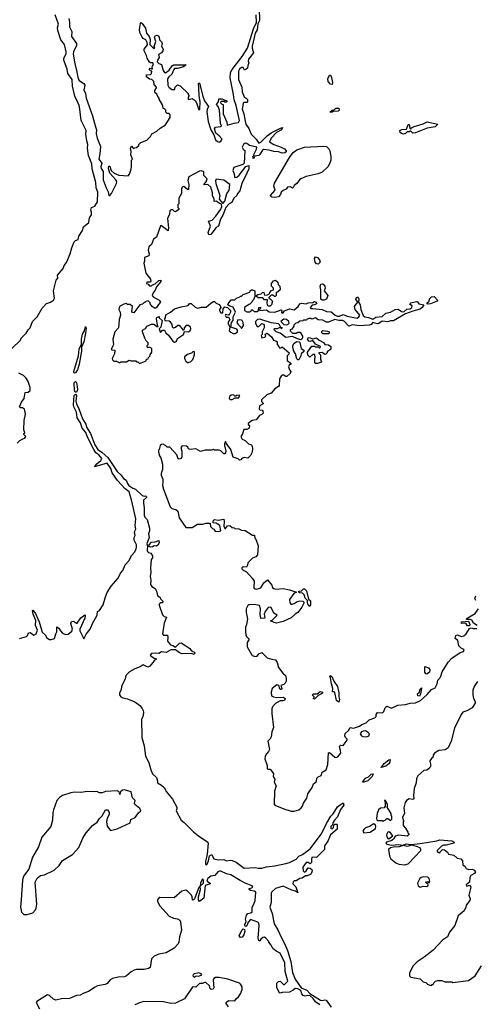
# Model space of a CAD drawing. Extents: x 2386423 to 2568864, y 578392 to 761999.
# Tile 298 of 454: x 2484744 to 2489659, y 655086 to 665712. Entities that reach past the tile are written whole.
import ezdxf

# ---------------------------------------------------------------- set-up
doc = ezdxf.new("R2010")
doc.units = 0

msp = doc.modelspace()

# ---------------------------------------------------------------- linework, layer by layer
at = {"layer": '0CON05XD'}
for points in [[(2487328, 665838), (2487331, 665705), (2487312, 665668), (2487304, 665604)], [(2484658, 662165), (2484752, 662255), (2484760, 662275), (2484815, 662330), (2484834, 662366), (2484858, 662385), (2484882, 662455), (2484934, 662506), (2484985, 662598), (2485032, 662648), (2485075, 662662), (2485108, 662685), (2485118, 662705), (2485108, 662785), (2485138, 662902), (2485156, 662924), (2485152, 662955), (2485213, 663027), (2485225, 663060), (2485247, 663093), (2485288, 663185), (2485305, 663250), (2485332, 663315), (2485345, 663330), (2485375, 663340), (2485383, 663377), (2485422, 663438), (2485433, 663477), (2485490, 663525), (2485498, 663572), (2485520, 663605), (2485520, 663635), (2485512, 663655), (2485520, 663685), (2485555, 663698), (2485582, 663745), (2485585, 663850), (2485568, 663898), (2485564, 663955), (2485524, 664104), (2485523, 664155), (2485485, 664245), (2485474, 664325), (2485478, 664365), (2485467, 664405), (2485459, 664475), (2485461, 664515), (2485407, 664625), (2485394, 664746), (2485387, 664785), (2485375, 664810), (2485340, 664885), (2485315, 664995), (2485311, 665065), (2485262, 665132), (2485257, 665177), (2485221, 665275), (2485220, 665295), (2485245, 665345), (2485246, 665365), (2485226, 665445), (2485188, 665495), (2485154, 665595), (2485152, 665625), (2485162, 665665), (2485125, 665765)], [(2485274, 665724), (2485282, 665685), (2485280, 665635), (2485306, 665586), (2485301, 665531), (2485356, 665455), (2485356, 665435), (2485325, 665366), (2485322, 665345), (2485334, 665255), (2485358, 665165), (2485373, 665075), (2485385, 665057), (2485437, 665025), (2485448, 665005), (2485436, 664954), (2485452, 664915), (2485460, 664865), (2485531, 664675), (2485562, 664555), (2485571, 664525), (2485569, 664485), (2485580, 664435), (2485614, 664345), (2485609, 664265), (2485597, 664205), (2485630, 664165), (2485619, 664125), (2485624, 664105), (2485643, 664073), (2485644, 663985), (2485675, 663899), (2485698, 663855), (2485706, 663816), (2485715, 663814), (2485735, 663837), (2485787, 663945), (2485790, 663965), (2485782, 663985), (2485718, 664055), (2485701, 664105), (2485705, 664130), (2485715, 664130), (2485730, 664085), (2485764, 664054), (2485815, 664034), (2485915, 664028), (2485928, 664045), (2485942, 664088), (2485950, 664125), (2485950, 664195), (2485960, 664205), (2485943, 664255), (2485948, 664288), (2485940, 664325), (2485955, 664350), (2485962, 664332), (2485975, 664320), (2485982, 664328), (2486005, 664332), (2486030, 664355), (2486030, 664365), (2486052, 664388), (2486115, 664413), (2486155, 664452), (2486171, 664479), (2486225, 664510), (2486258, 664542), (2486315, 664577), (2486366, 664656), (2486367, 664687), (2486355, 664700), (2486335, 664700), (2486320, 664715), (2486320, 664735), (2486305, 664750), (2486290, 664755), (2486287, 664787), (2486250, 664855), (2486250, 664865), (2486233, 664883), (2486225, 664910), (2486202, 664925), (2486203, 664947), (2486220, 664975), (2486220, 664985), (2486193, 665013), (2486190, 665045), (2486168, 665068), (2486145, 665070), (2486110, 665095), (2486112, 665118), (2486155, 665120), (2486167, 665133), (2486168, 665158), (2486155, 665160), (2486140, 665175), (2486152, 665188), (2486165, 665180), (2486178, 665182), (2486172, 665205), (2486186, 665236), (2486180, 665245), (2486155, 665247), (2486144, 665254), (2486119, 665295), (2486113, 665325), (2486087, 665375), (2486086, 665395), (2486121, 665439), (2486120, 665465), (2486105, 665494), (2486075, 665510), (2486064, 665524), (2486041, 665575), (2486036, 665606), (2486048, 665672), (2486055, 665680), (2486065, 665671), (2486100, 665620), (2486112, 665565), (2486140, 665530), (2486151, 665499), (2486148, 665445), (2486175, 665414), (2486195, 665402), (2486200, 665405), (2486196, 665425), (2486201, 665445), (2486214, 665475), (2486199, 665525), (2486205, 665539), (2486225, 665544), (2486238, 665538), (2486248, 665525), (2486252, 665495), (2486275, 665473), (2486280, 665455), (2486272, 665425), (2486290, 665395), (2486288, 665375), (2486274, 665356), (2486242, 665338), (2486248, 665305), (2486230, 665275), (2486227, 665257), (2486245, 665238), (2486275, 665230), (2486290, 665165), (2486305, 665142), (2486315, 665138), (2486355, 665166), (2486390, 665215), (2486405, 665226), (2486540, 665225), (2486510, 665205), (2486445, 665186), (2486415, 665184), (2486406, 665175), (2486386, 665124), (2486352, 665095), (2486340, 665075), (2486341, 665005), (2486351, 664985), (2486385, 664958), (2486415, 664960), (2486420, 664985), (2486445, 665010), (2486475, 665000), (2486560, 664915), (2486560, 664905), (2486570, 664895), (2486570, 664885), (2486560, 664875), (2486562, 664852), (2486605, 664860), (2486635, 664840), (2486650, 664815), (2486675, 664740), (2486688, 664745), (2486690, 664825), (2486680, 664895), (2486678, 664975), (2486673, 665025), (2486675, 665030), (2486685, 665028), (2486720, 664885), (2486738, 664835), (2486782, 664775), (2486766, 664744), (2486761, 664719), (2486777, 664615), (2486805, 664525), (2486838, 664468), (2486856, 664415), (2486877, 664397), (2486895, 664392), (2486915, 664401), (2486926, 664416), (2486926, 664425), (2486895, 664459), (2486858, 664488), (2486844, 664535), (2486857, 664553), (2486912, 664558), (2486920, 664565), (2486911, 664591), (2486900, 664735), (2486886, 664776), (2486868, 664795), (2486870, 664805), (2486890, 664825), (2486892, 664858), (2486925, 664858), (2486980, 664835), (2486980, 664825), (2486965, 664820), (2486955, 664830), (2486915, 664830), (2486910, 664815), (2486925, 664800), (2486940, 664795), (2486938, 664695), (2486979, 664605), (2486982, 664572), (2487056, 664594), (2487105, 664602), (2487114, 664625), (2487079, 664785), (2487058, 664848), (2487052, 664905), (2487016, 665085), (2487017, 665143), (2487035, 665175), (2487145, 665316), (2487200, 665405), (2487265, 665612), (2487297, 665683), (2487295, 665765)], [(2487304, 665604), (2487285, 665565), (2487251, 665425), (2487251, 665405), (2487266, 665355), (2487211, 665285), (2487209, 665265), (2487217, 665245), (2487204, 665216), (2487202, 665188), (2487185, 665173), (2487168, 665168), (2487153, 665195), (2487135, 665197), (2487115, 665178), (2487103, 665155), (2487106, 665066), (2487140, 664985), (2487143, 664935), (2487165, 664880), (2487175, 664870), (2487185, 664870), (2487202, 664852), (2487202, 664828), (2487195, 664820), (2487165, 664820), (2487155, 664810), (2487146, 664764), (2487145, 664745), (2487161, 664695), (2487175, 664616), (2487185, 664586), (2487216, 664536), (2487240, 664475), (2487294, 664424), (2487325, 664380), (2487345, 664390), (2487415, 664460), (2487455, 664491), (2487557, 664543), (2487578, 664548), (2487567, 664525), (2487514, 664496), (2487457, 664433), (2487438, 664395), (2487485, 664365), (2487565, 664337), (2487599, 664319), (2487619, 664295), (2487617, 664285), (2487604, 664276), (2487575, 664272), (2487535, 664285), (2487485, 664288), (2487435, 664304), (2487375, 664312), (2487362, 664305), (2487333, 664257), (2487322, 664248), (2487282, 664238), (2487265, 664210), (2487260, 664235), (2487270, 664245), (2487272, 664265), (2487300, 664315), (2487302, 664335), (2487224, 664354), (2487195, 664377), (2487175, 664380), (2487158, 664365), (2487143, 664335), (2487154, 664314), (2487172, 664302), (2487167, 664163), (2487152, 664148), (2487055, 664118), (2487042, 664085), (2487057, 664047), (2487060, 664015), (2487065, 664010), (2487085, 664012), (2487112, 664035), (2487182, 664128), (2487215, 664140), (2487216, 664104), (2487193, 664055), (2487140, 663945), (2487117, 663865), (2487095, 663838), (2487088, 663815), (2487054, 663785), (2487032, 663738), (2487005, 663723), (2486966, 663684), (2486935, 663602), (2486911, 663559), (2486887, 663485), (2486862, 663468), (2486805, 663392), (2486785, 663390), (2486778, 663415), (2486801, 663485), (2486781, 663539), (2486821, 663549), (2486859, 663591), (2486914, 663666), (2486924, 663696), (2486922, 663722), (2486895, 663732), (2486865, 663752), (2486840, 663750), (2486843, 663775), (2486824, 663815), (2486824, 663845), (2486804, 663905), (2486775, 663932), (2486735, 663930), (2486730, 663935), (2486755, 663962), (2486766, 663996), (2486732, 664032), (2486729, 664069), (2486705, 664082), (2486683, 664077), (2486570, 664015), (2486558, 663975), (2486568, 663935), (2486565, 663880), (2486555, 663880), (2486515, 663912), (2486498, 663905), (2486490, 663885), (2486488, 663835), (2486460, 663785), (2486460, 663725), (2486450, 663715), (2486450, 663685), (2486460, 663675), (2486460, 663665), (2486425, 663640), (2486413, 663643), (2486395, 663660), (2486375, 663660), (2486362, 663648), (2486360, 663615), (2486338, 663565), (2486349, 663465), (2486347, 663433), (2486275, 663488), (2486262, 663488), (2486218, 663365), (2486187, 663343), (2486164, 663286), (2486138, 663262), (2486128, 663225), (2486140, 663185), (2486138, 663165), (2486090, 663145), (2486090, 663105), (2486082, 663085), (2486103, 662975), (2486155, 662910), (2486160, 662885), (2486155, 662880), (2486115, 662880), (2486110, 662865), (2486128, 662858), (2486145, 662840), (2486165, 662840), (2486175, 662850), (2486205, 662860), (2486244, 662896), (2486265, 662900), (2486267, 662885), (2486221, 662829), (2486205, 662792), (2486184, 662766), (2486172, 662735), (2486185, 662720), (2486250, 662685), (2486261, 662665), (2486240, 662640), (2486221, 662605), (2486205, 662594), (2486172, 662615), (2486150, 662645), (2486150, 662655), (2486128, 662678), (2486105, 662670), (2486095, 662660), (2486085, 662660), (2486068, 662642), (2486040, 662635), (2485975, 662550), (2485962, 662552), (2485953, 662563), (2485960, 662615), (2485935, 662640), (2485905, 662640), (2485895, 662648), (2485868, 662642), (2485822, 662615), (2485812, 662585), (2485827, 662557), (2485830, 662525), (2485818, 662475), (2485809, 662385), (2485770, 662345), (2485748, 662265), (2485756, 662204), (2485730, 662155), (2485738, 662148), (2485770, 662145), (2485767, 662105), (2485740, 662055), (2485745, 662040), (2485758, 662028), (2485787, 662027), (2485825, 662010), (2485835, 662020), (2485895, 662020), (2485925, 662038), (2485945, 662030), (2485995, 662030), (2486005, 662020), (2486018, 662018), (2486035, 662000), (2486108, 662032), (2486112, 662048), (2486128, 662052), (2486132, 662068), (2486148, 662082), (2486150, 662095), (2486160, 662105), (2486168, 662125), (2486168, 662165), (2486145, 662178), (2486122, 662172), (2486120, 662195), (2486130, 662205), (2486128, 662225), (2486108, 662245), (2486092, 662275), (2486067, 662345), (2486069, 662361), (2486100, 662380), (2486117, 662403), (2486164, 662426), (2486196, 662426), (2486225, 662402), (2486238, 662402), (2486230, 662415), (2486218, 662485), (2486225, 662498), (2486250, 662510), (2486250, 662495), (2486280, 662465), (2486267, 662393), (2486250, 662375), (2486260, 662345), (2486265, 662340), (2486272, 662348), (2486285, 662362), (2486305, 662362), (2486321, 662331), (2486348, 662308), (2486395, 662242), (2486415, 662232), (2486426, 662234), (2486436, 662244), (2486447, 662273), (2486510, 662315), (2486522, 662348), (2486565, 662342), (2486583, 662357), (2486589, 662375), (2486586, 662395), (2486565, 662410), (2486540, 662410), (2486518, 662385), (2486515, 662360), (2486502, 662362), (2486500, 662375), (2486476, 662406), (2486465, 662412), (2486448, 662412), (2486425, 662390), (2486403, 662383), (2486392, 662392), (2486387, 662427), (2486369, 662449), (2486355, 662458), (2486312, 662462), (2486310, 662485), (2486317, 662493), (2486322, 662528), (2486370, 662555), (2486415, 662590), (2486485, 662614), (2486562, 662628), (2486575, 662650), (2486595, 662648), (2486635, 662610), (2486665, 662600), (2486705, 662610), (2486755, 662609), (2486807, 662653), (2486835, 662670), (2486845, 662670), (2486862, 662652), (2486895, 662638), (2486908, 662625), (2486912, 662605), (2486898, 662585), (2486898, 662575), (2486915, 662550), (2486935, 662550), (2486938, 662592), (2486957, 662613), (2486987, 662607), (2487017, 662575), (2487019, 662555), (2487005, 662527), (2486995, 662522), (2486965, 662530), (2486962, 662525), (2486972, 662502), (2486995, 662500), (2487012, 662475), (2486993, 662447), (2486992, 662435), (2487010, 662395), (2487002, 662355), (2487020, 662340), (2487045, 662324), (2487070, 662325), (2487093, 662345), (2487093, 662363), (2487085, 662372), (2487020, 662395), (2487030, 662445), (2487048, 662465), (2487046, 662505), (2487071, 662555), (2487045, 662610), (2487003, 662623), (2486990, 662635), (2486992, 662645), (2487025, 662690), (2487065, 662690), (2487083, 662707), (2487118, 662722), (2487125, 662730), (2487135, 662730), (2487153, 662747), (2487225, 662770), (2487230, 662785), (2487243, 662797), (2487257, 662797), (2487280, 662785), (2487280, 662725), (2487265, 662690), (2487250, 662675), (2487248, 662662), (2487228, 662642), (2487215, 662640), (2487170, 662605), (2487170, 662575), (2487195, 662558), (2487225, 662558), (2487240, 662565), (2487245, 662580), (2487255, 662580), (2487275, 662562), (2487305, 662564), (2487320, 662575), (2487324, 662606), (2487340, 662610), (2487340, 662595), (2487330, 662585), (2487333, 662573), (2487405, 662580), (2487435, 662560), (2487495, 662557), (2487565, 662580), (2487570, 662575), (2487568, 662555), (2487575, 662544), (2487585, 662548), (2487601, 662569), (2487655, 662590), (2487705, 662579), (2487747, 662615), (2487766, 662644), (2487785, 662651), (2487835, 662644), (2487855, 662658), (2487905, 662660), (2487925, 662672), (2487943, 662665), (2487946, 662644), (2487925, 662633), (2487899, 662631), (2487877, 662605), (2487885, 662594), (2487906, 662594), (2488006, 662586), (2488055, 662562), (2488105, 662561), (2488146, 662525), (2488172, 662512), (2488195, 662514), (2488235, 662529), (2488275, 662512), (2488385, 662492), (2488404, 662505), (2488413, 662525), (2488363, 662585), (2488357, 662615), (2488361, 662629), (2488390, 662665), (2488370, 662695), (2488378, 662715), (2488392, 662722), (2488403, 662695), (2488400, 662665), (2488416, 662635), (2488424, 662584), (2488449, 662519), (2488467, 662505), (2488508, 662498), (2488555, 662481), (2488587, 662503), (2488655, 662510), (2488694, 662546), (2488745, 662556), (2488795, 662584), (2488825, 662588), (2488863, 662563), (2488889, 662561), (2488921, 662589), (2488955, 662590), (2488974, 662605), (2488977, 662625), (2488958, 662635), (2488952, 662645), (2488965, 662658), (2489025, 662670), (2489035, 662668), (2489050, 662645)], [(2488115, 665013), (2488095, 665015), (2488071, 665045), (2488069, 665075), (2488085, 665114), (2488095, 665112), (2488108, 665088), (2488120, 665035), (2488115, 665013)], [(2488115, 664714), (2488090, 664715), (2488113, 664737), (2488135, 664740), (2488155, 664758), (2488188, 664758), (2488190, 664735), (2488180, 664725), (2488125, 664720), (2488115, 664714)], [(2488885, 664476), (2488863, 664483), (2488848, 664495), (2488846, 664515), (2488865, 664528), (2488918, 664532), (2488935, 664580), (2488945, 664580), (2488953, 664543), (2488965, 664530), (2488972, 664545), (2488999, 664561), (2489095, 664587), (2489141, 664609), (2489253, 664585), (2489226, 664554), (2489140, 664540), (2489015, 664492), (2488985, 664489), (2488965, 664510), (2488955, 664510), (2488947, 664503), (2488925, 664500), (2488905, 664482), (2488885, 664476)], [(2487495, 663793), (2487465, 663797), (2487452, 663805), (2487450, 663815), (2487498, 663872), (2487487, 663915), (2487492, 663948), (2487654, 664226), (2487693, 664277), (2487734, 664306), (2487815, 664336), (2488025, 664347), (2488052, 664342), (2488080, 664320), (2488090, 664295), (2488102, 664235), (2488101, 664195), (2488087, 664155), (2488068, 664125), (2488005, 664068), (2487965, 664049), (2487835, 664019), (2487775, 663994), (2487761, 663985), (2487735, 663943), (2487706, 663924), (2487695, 663900), (2487686, 663894), (2487665, 663909), (2487632, 663905), (2487618, 663882), (2487585, 663870), (2487565, 663850), (2487558, 663825), (2487535, 663802), (2487495, 663793)], [(2486935, 663730), (2486957, 663755), (2486979, 663835), (2487005, 663868), (2487010, 663935), (2486945, 663980), (2486865, 663990), (2486857, 663973), (2486861, 663945), (2486904, 663815), (2486896, 663775), (2486935, 663730)], [(2487965, 663073), (2487946, 663076), (2487932, 663095), (2487924, 663135), (2487935, 663153), (2487957, 663147), (2487979, 663119), (2487984, 663095), (2487965, 663073)], [(2487445, 662620), (2487425, 662620), (2487418, 662635), (2487413, 662655), (2487418, 662688), (2487385, 662688), (2487365, 662710), (2487315, 662712), (2487300, 662725), (2487300, 662735), (2487313, 662747), (2487347, 662753), (2487365, 662770), (2487378, 662768), (2487385, 662740), (2487418, 662742), (2487438, 662752), (2487442, 662768), (2487462, 662788), (2487480, 662795), (2487480, 662815), (2487460, 662835), (2487460, 662865), (2487480, 662895), (2487505, 662900), (2487528, 662878), (2487533, 662853), (2487550, 662835), (2487552, 662798), (2487525, 662770), (2487512, 662768), (2487510, 662735), (2487500, 662725), (2487493, 662723), (2487475, 662740), (2487455, 662740), (2487430, 662715), (2487432, 662702), (2487445, 662700), (2487470, 662675), (2487462, 662635), (2487445, 662620)], [(2488025, 662684), (2488006, 662686), (2487994, 662695), (2487994, 662795), (2487986, 662834), (2487994, 662856), (2488005, 662863), (2488018, 662858), (2488037, 662837), (2488039, 662815), (2488030, 662785), (2488069, 662735), (2488053, 662697), (2488025, 662684)], [(2489050, 662645), (2489103, 662635), (2489084, 662605), (2489065, 662589), (2488985, 662568), (2488904, 662536), (2488775, 662461), (2488745, 662462), (2488715, 662452), (2488655, 662458), (2488618, 662432), (2488605, 662429), (2488555, 662444), (2488536, 662424), (2488515, 662417), (2488405, 662408), (2488335, 662420), (2488296, 662406), (2488284, 662414), (2488249, 662455), (2488226, 662466), (2488185, 662467), (2488145, 662477), (2488075, 662447), (2488055, 662448), (2488015, 662470), (2487964, 662474), (2487935, 662496), (2487895, 662480), (2487885, 662488), (2487867, 662487), (2487845, 662480), (2487835, 662470), (2487805, 662470), (2487797, 662463), (2487765, 662460), (2487745, 662440), (2487722, 662438), (2487700, 662415), (2487700, 662405), (2487675, 662370), (2487660, 662365), (2487660, 662355), (2487688, 662328), (2487725, 662330), (2487745, 662340), (2487768, 662338), (2487793, 662295), (2487793, 662277), (2487787, 662263), (2487775, 662258), (2487742, 662268), (2487685, 662292), (2487615, 662282), (2487555, 662330), (2487510, 662345), (2487490, 662365), (2487492, 662378), (2487525, 662378), (2487545, 662390), (2487560, 662390), (2487565, 662380), (2487580, 662385), (2487560, 662390), (2487548, 662418), (2487535, 662430), (2487455, 662442), (2487335, 662480), (2487308, 662475), (2487289, 662455), (2487289, 662435), (2487305, 662400), (2487325, 662400), (2487355, 662433), (2487375, 662427), (2487381, 662415), (2487382, 662385), (2487360, 662345), (2487360, 662315), (2487350, 662305), (2487355, 662280), (2487390, 662285), (2487400, 662295), (2487392, 662318), (2487415, 662328), (2487459, 662289), (2487482, 662252), (2487508, 662248), (2487520, 662235), (2487520, 662205), (2487540, 662185), (2487542, 662172), (2487565, 662170), (2487575, 662180), (2487650, 662115), (2487648, 662102), (2487630, 662085), (2487630, 662035), (2487670, 662005), (2487668, 661992), (2487655, 661990), (2487643, 661965), (2487653, 661933), (2487668, 661915), (2487660, 661895), (2487627, 661863), (2487615, 661860), (2487585, 661878), (2487564, 661866), (2487548, 661835), (2487542, 661765), (2487536, 661754), (2487495, 661728), (2487455, 661682), (2487410, 661665), (2487352, 661608), (2487353, 661593), (2487370, 661575), (2487370, 661565), (2487330, 661545), (2487328, 661508), (2487335, 661500), (2487358, 661498), (2487368, 661488), (2487370, 661465), (2487355, 661450), (2487331, 661439), (2487296, 661394), (2487253, 661387), (2487210, 661355), (2487210, 661345), (2487222, 661332), (2487220, 661305), (2487195, 661290), (2487162, 661288), (2487147, 661243), (2487130, 661215), (2487144, 661184), (2487175, 661170), (2487213, 661133), (2487243, 661123), (2487252, 661105), (2487257, 661085), (2487252, 661045), (2487235, 661010), (2487205, 660980), (2487165, 660988), (2487140, 660975), (2487128, 660962), (2487115, 660960), (2487102, 660972), (2487045, 660992), (2487020, 661075), (2486972, 661142), (2486965, 661160), (2486954, 661136), (2486954, 661115), (2486968, 661055), (2486964, 661036), (2486955, 661027), (2486945, 661027), (2486915, 661060), (2486895, 661068), (2486845, 661068), (2486835, 661072), (2486813, 661067), (2486745, 661068), (2486695, 661052), (2486645, 661080), (2486583, 661073), (2486565, 661080), (2486558, 661098), (2486545, 661110), (2486498, 661112), (2486483, 661095), (2486493, 661055), (2486493, 660995), (2486485, 660978), (2486465, 660968), (2486454, 660974), (2486438, 661015), (2486365, 661098), (2486335, 661100), (2486318, 661118), (2486305, 661120), (2486295, 661130), (2486272, 661128), (2486260, 661115), (2486250, 661075), (2486240, 661065), (2486240, 661045), (2486253, 661005), (2486267, 660985), (2486283, 660915), (2486284, 660856), (2486270, 660815), (2486270, 660795), (2486287, 660755), (2486288, 660722), (2486286, 660685), (2486294, 660645), (2486367, 660455), (2486385, 660436), (2486428, 660425), (2486448, 660408), (2486463, 660335), (2486535, 660230), (2486605, 660230), (2486663, 660267), (2486715, 660268), (2486755, 660280), (2486795, 660280), (2486800, 660275), (2486802, 660242), (2486822, 660222), (2486840, 660215), (2486840, 660205), (2486851, 660191), (2486893, 660187), (2486912, 660195), (2486902, 660252), (2486865, 660280), (2486832, 660282), (2486830, 660305), (2486845, 660318), (2486885, 660310), (2486945, 660320), (2486950, 660295), (2486947, 660245), (2486955, 660220), (2486965, 660222), (2486985, 660248), (2487012, 660252), (2487035, 660230), (2487057, 660227), (2487065, 660220), (2487107, 660217), (2487135, 660202), (2487175, 660198), (2487255, 660150), (2487278, 660148), (2487280, 660115), (2487290, 660105), (2487317, 660033), (2487308, 659935), (2487290, 659915), (2487255, 659900), (2487205, 659850), (2487202, 659825), (2487190, 659805), (2487153, 659807), (2487140, 659795), (2487140, 659785), (2487155, 659770), (2487190, 659755), (2487252, 659685), (2487272, 659652), (2487268, 659585), (2487273, 659575), (2487295, 659568), (2487322, 659575), (2487345, 659582), (2487376, 659635), (2487417, 659667), (2487465, 659610), (2487472, 659585), (2487485, 659573), (2487505, 659568), (2487585, 659574), (2487655, 659560), (2487730, 659535), (2487701, 659519), (2487654, 659455), (2487658, 659418), (2487672, 659402), (2487705, 659410), (2487737, 659433), (2487765, 659441), (2487800, 659435), (2487810, 659425), (2487808, 659415), (2487788, 659372), (2487746, 659314), (2487715, 659297), (2487673, 659257), (2487585, 659216), (2487515, 659200), (2487490, 659205), (2487450, 659225), (2487468, 659232), (2487520, 659285), (2487485, 659308), (2487455, 659368), (2487445, 659372), (2487425, 659367), (2487393, 659325), (2487380, 659295), (2487388, 659252), (2487345, 659250), (2487338, 659295), (2487340, 659355), (2487329, 659389), (2487275, 659402), (2487215, 659398), (2487205, 659390), (2487187, 659353), (2487187, 659315), (2487202, 659245), (2487192, 659185), (2487180, 659155), (2487178, 659105), (2487182, 659075), (2487192, 659055), (2487220, 659025), (2487198, 658992), (2487198, 658945), (2487251, 658851), (2487285, 658840), (2487305, 658842), (2487325, 658867), (2487355, 658882), (2487415, 658826), (2487465, 658809), (2487505, 658802), (2487522, 658775), (2487535, 658720), (2487581, 658661), (2487610, 658635), (2487620, 658605), (2487620, 658575), (2487609, 658551), (2487595, 658538), (2487560, 658525), (2487570, 658495), (2487568, 658485), (2487555, 658483), (2487549, 658489), (2487538, 658528), (2487518, 658532), (2487468, 658495), (2487458, 658455), (2487462, 658415), (2487480, 658405), (2487515, 658398), (2487585, 658402), (2487608, 658385), (2487600, 658365), (2487585, 658360), (2487555, 658362), (2487505, 658332), (2487472, 658298), (2487464, 658276), (2487463, 658225), (2487482, 658075), (2487463, 658025), (2487456, 657974), (2487445, 657952), (2487420, 657925), (2487437, 657837), (2487427, 657813), (2487405, 657790), (2487392, 657765), (2487390, 657735), (2487412, 657662), (2487412, 657632), (2487422, 657622), (2487445, 657622), (2487471, 657591), (2487480, 657575), (2487478, 657545), (2487496, 657515), (2487488, 657485), (2487512, 657445), (2487494, 657386), (2487488, 657245), (2487497, 657235), (2487595, 657195), (2487672, 657172), (2487705, 657169), (2487755, 657184), (2487782, 657205), (2487796, 657225), (2487806, 657255), (2487840, 657310), (2487852, 657358), (2487898, 657425), (2487912, 657465), (2487945, 657490), (2487950, 657525), (2487965, 657542), (2487996, 657554), (2488008, 657592), (2488049, 657615), (2488068, 657675), (2488075, 657800), (2488085, 657802), (2488145, 657753), (2488155, 657750), (2488175, 657758), (2488207, 657795), (2488206, 657826), (2488194, 657865), (2488198, 657875), (2488205, 657882), (2488235, 657880), (2488278, 657935), (2488278, 657948), (2488260, 657965), (2488253, 657983), (2488255, 658010), (2488290, 658040), (2488308, 658072), (2488345, 658067), (2488411, 658089), (2488433, 658107), (2488481, 658125), (2488515, 658157), (2488575, 658177), (2488588, 658192), (2488591, 658215), (2488604, 658236), (2488658, 658232), (2488672, 658245), (2488687, 658285), (2488705, 658302), (2488755, 658283), (2488824, 658316), (2488905, 658321), (2488955, 658336), (2489015, 658338), (2489066, 658365), (2489139, 658431), (2489185, 658482), (2489225, 658503), (2489246, 658545), (2489256, 658584), (2489284, 658615), (2489300, 658675), (2489365, 658778), (2489407, 658823), (2489495, 658882), (2489530, 658895), (2489538, 658905), (2489536, 658916), (2489505, 658931), (2489482, 658955), (2489471, 659011), (2489442, 659035), (2489448, 659065), (2489465, 659073), (2489505, 659057), (2489536, 659064), (2489562, 659085), (2489597, 659143)], [(2489143, 662643), (2489138, 662645), (2489139, 662655), (2489160, 662675), (2489165, 662700), (2489185, 662722), (2489215, 662723), (2489252, 662685), (2489249, 662675), (2489175, 662644), (2489143, 662643)], [(2487135, 662380), (2487157, 662413), (2487154, 662445), (2487145, 662464), (2487135, 662469), (2487098, 662472), (2487088, 662445), (2487101, 662421), (2487130, 662395), (2487135, 662380)], [(2487625, 662420), (2487650, 662435), (2487647, 662455), (2487621, 662475), (2487595, 662479), (2487562, 662455), (2487592, 662422), (2487625, 662420)], [(2485335, 661898), (2485328, 661905), (2485328, 661915), (2485378, 662085), (2485387, 662155), (2485409, 662211), (2485411, 662265), (2485422, 662318), (2485442, 662355), (2485455, 662400), (2485462, 662385), (2485455, 662328), (2485435, 662237), (2485412, 662178), (2485412, 662135), (2485384, 661995), (2485368, 661935), (2485345, 661901), (2485335, 661898)], [(2488015, 662320), (2488003, 662333), (2488003, 662347), (2488015, 662358), (2488065, 662352), (2488082, 662342), (2488082, 662328), (2488075, 662322), (2488015, 662320)], [(2487755, 662040), (2487745, 662040), (2487733, 662053), (2487718, 662105), (2487700, 662135), (2487692, 662175), (2487692, 662195), (2487705, 662220), (2487735, 662238), (2487757, 662237), (2487765, 662230), (2487782, 662162), (2487810, 662145), (2487808, 662132), (2487780, 662105), (2487777, 662083), (2487755, 662040)], [(2487935, 662000), (2487928, 662008), (2487928, 662055), (2487932, 662065), (2487928, 662098), (2487905, 662100), (2487875, 662070), (2487853, 662093), (2487848, 662125), (2487895, 662190), (2487925, 662190), (2487935, 662180), (2487965, 662180), (2487975, 662170), (2487985, 662170), (2487990, 662185), (2487935, 662210), (2487905, 662250), (2487875, 662240), (2487864, 662244), (2487850, 662265), (2487855, 662278), (2487865, 662283), (2487905, 662268), (2487945, 662280), (2487975, 662252), (2488020, 662230), (2488035, 662208), (2488075, 662202), (2488102, 662185), (2488100, 662155), (2488062, 662128), (2488060, 662115), (2488048, 662102), (2488035, 662100), (2488005, 662120), (2487972, 662118), (2487972, 662112), (2487990, 662095), (2487988, 662048), (2488000, 662015), (2487955, 662002), (2487935, 662000)], [(2486565, 662012), (2486590, 662025), (2486610, 662045), (2486630, 662095), (2486630, 662125), (2486625, 662130), (2486612, 662128), (2486598, 662112), (2486555, 662098), (2486520, 662075), (2486520, 662055), (2486535, 662028), (2486553, 662013), (2486565, 662012)], [(2484715, 661142), (2484745, 661172), (2484778, 661188), (2484800, 661195), (2484810, 661215), (2484790, 661235), (2484790, 661245), (2484800, 661255), (2484788, 661285), (2484792, 661385), (2484808, 661455), (2484795, 661510), (2484775, 661522), (2484753, 661523), (2484742, 661535), (2484764, 661585), (2484793, 661625), (2484803, 661687), (2484837, 661693), (2484855, 661710), (2484857, 661743), (2484836, 661806), (2484812, 661845), (2484785, 661872), (2484735, 661898)], [(2485342, 661692), (2485334, 661715), (2485330, 661785), (2485335, 661801), (2485345, 661807), (2485355, 661795), (2485366, 661725), (2485364, 661706), (2485355, 661694), (2485342, 661692)], [(2484740, 659035), (2484816, 659054), (2484828, 659065), (2484840, 659095), (2484855, 659098), (2484895, 659071), (2484923, 659085), (2484936, 659125), (2484915, 659175), (2484918, 659228), (2484890, 659295), (2484881, 659335), (2484885, 659340), (2484915, 659304), (2484953, 659215), (2484985, 659102), (2485019, 659075), (2485035, 659042), (2485065, 659022), (2485085, 659022), (2485120, 659035), (2485133, 659085), (2485146, 659105), (2485145, 659160), (2485165, 659147), (2485183, 659115), (2485205, 659093), (2485238, 659078), (2485265, 659080), (2485305, 659112), (2485313, 659135), (2485294, 659194), (2485301, 659219), (2485325, 659221), (2485355, 659198), (2485365, 659200), (2485405, 659258), (2485445, 659290), (2485450, 659285), (2485448, 659255), (2485393, 659133), (2485392, 659115), (2485412, 659082), (2485435, 659032), (2485461, 659079), (2485505, 659133), (2485530, 659195), (2485578, 659285), (2485582, 659325), (2485603, 659337), (2485645, 659398), (2485670, 659485), (2485689, 659531), (2485731, 659599), (2485807, 659685), (2485832, 659738), (2485855, 659766), (2485882, 659828), (2485925, 659874), (2485949, 659931), (2485985, 659968), (2485998, 659995), (2486005, 660015), (2486004, 660044), (2485980, 660095), (2485980, 660125), (2485990, 660145), (2485984, 660185), (2485998, 660215), (2485989, 660255), (2485996, 660325), (2485955, 660515), (2485925, 660615), (2485880, 660650), (2485799, 660739), (2485741, 660821), (2485727, 660867), (2485686, 660925), (2485552, 660885), (2485575, 660920), (2485618, 660955), (2485630, 660975), (2485597, 661017), (2485565, 661038), (2485543, 661073), (2485475, 661205), (2485457, 661257), (2485417, 661305), (2485400, 661360), (2485365, 661415), (2485356, 661476), (2485327, 661535), (2485324, 661555), (2485332, 661655), (2485345, 661671), (2485355, 661655), (2485348, 661595), (2485357, 661567), (2485387, 661505), (2485423, 661403), (2485458, 661348), (2485463, 661315), (2485508, 661245), (2485554, 661124), (2485585, 661075), (2485635, 661041), (2485696, 660986), (2485795, 660836), (2485838, 660798), (2485865, 660761), (2485894, 660744), (2485907, 660705), (2485922, 660685), (2485964, 660655), (2485994, 660644), (2486065, 660578), (2486085, 660570), (2486102, 660572), (2486112, 660562), (2486112, 660555), (2486080, 660525), (2486079, 660495), (2486087, 660445), (2486086, 660365), (2486094, 660345), (2486119, 660319), (2486143, 660223), (2486143, 660197), (2486134, 660165), (2486140, 660125), (2486117, 660055), (2486122, 660035), (2486118, 659985), (2486123, 659973), (2486133, 659963), (2486160, 659955), (2486178, 659925), (2486177, 659905), (2486162, 659885), (2486156, 659795), (2486159, 659745), (2486152, 659705), (2486158, 659665), (2486154, 659615), (2486168, 659595), (2486205, 659572), (2486220, 659545), (2486229, 659499), (2486260, 659475), (2486262, 659462), (2486288, 659435), (2486285, 659420), (2486262, 659418), (2486250, 659405), (2486250, 659395), (2486285, 659290), (2486303, 659273), (2486328, 659265), (2486301, 659199), (2486283, 659083), (2486295, 659070), (2486338, 659068), (2486342, 659045), (2486338, 659005), (2486370, 658965), (2486395, 658960), (2486425, 658940), (2486467, 658983), (2486485, 658988), (2486536, 658956), (2486578, 658925), (2486594, 658904), (2486625, 658888), (2486632, 658875), (2486625, 658862), (2486595, 658872), (2486495, 658870), (2486469, 658879), (2486425, 658910), (2486375, 658910), (2486325, 658882), (2486275, 658890), (2486245, 658872), (2486205, 658877), (2486165, 658872), (2486153, 658855), (2486160, 658845), (2486195, 658820), (2486220, 658815), (2486196, 658794), (2486148, 658735), (2486125, 658726), (2486075, 658748), (2486042, 658728), (2485987, 658707), (2485928, 658675), (2485890, 658635), (2485882, 658598), (2485843, 658517), (2485837, 658483), (2485820, 658445), (2485820, 658425), (2485834, 658404), (2485855, 658392), (2485905, 658382), (2485985, 658352), (2486039, 658309), (2486065, 658280), (2486077, 658257), (2486080, 658235), (2486072, 658188), (2486058, 658165), (2486060, 657965), (2486088, 657875), (2486102, 657765), (2486137, 657695), (2486157, 657615), (2486177, 657575), (2486219, 657535), (2486232, 657495), (2486230, 657475), (2486275, 657450), (2486303, 657425), (2486329, 657379), (2486391, 657301), (2486438, 657215), (2486440, 657195), (2486433, 657173), (2486484, 657074), (2486519, 657049), (2486618, 656948), (2486673, 656905), (2486772, 656835), (2486778, 656825), (2486768, 656705), (2486748, 656628), (2486749, 656599), (2486755, 656592), (2486765, 656600), (2486779, 656635), (2486790, 656690), (2486815, 656704), (2486838, 656655), (2486885, 656645), (2486945, 656647), (2486975, 656633), (2487015, 656640), (2487035, 656638), (2487080, 656620), (2487167, 656557), (2487285, 656563), (2487315, 656555), (2487355, 656557), (2487405, 656571), (2487495, 656580), (2487615, 656604), (2487655, 656618), (2487725, 656653), (2487756, 656685), (2487796, 656704), (2487879, 656765), (2488000, 656925), (2488052, 657038), (2488102, 657118), (2488125, 657142), (2488174, 657216), (2488200, 657240), (2488235, 657260), (2488240, 657235), (2488203, 657187), (2488171, 657109), (2488140, 657075), (2488122, 657045), (2488118, 657022), (2488102, 657005), (2488100, 656985), (2488115, 656980), (2488130, 656995), (2488132, 657018), (2488145, 657030), (2488165, 657030), (2488170, 657025), (2488170, 656975), (2488096, 656914), (2488067, 656845), (2488033, 656797), (2488033, 656755), (2487945, 656672), (2487900, 656675), (2487892, 656655), (2487890, 656615), (2487878, 656602), (2487857, 656617), (2487835, 656616), (2487798, 656565), (2487803, 656525), (2487815, 656512), (2487833, 656527), (2487855, 656560), (2487877, 656557), (2487895, 656540), (2487900, 656525), (2487893, 656505), (2487885, 656492), (2487870, 656485), (2487845, 656472), (2487828, 656472), (2487792, 656448), (2487765, 656442), (2487725, 656418), (2487705, 656418), (2487694, 656406), (2487691, 656385), (2487723, 656353), (2487745, 656290), (2487718, 656308), (2487678, 656318), (2487585, 656362), (2487502, 656335), (2487465, 656300), (2487458, 656285), (2487457, 656185), (2487444, 656135), (2487468, 656065), (2487489, 655955), (2487530, 655890), (2487556, 655825), (2487602, 655742), (2487632, 655665), (2487669, 655549), (2487685, 655430), (2487715, 655358), (2487782, 655262), (2487840, 655240), (2487872, 655202), (2487903, 655183)], [(2487014, 661614), (2487035, 661614), (2487068, 661632), (2487105, 661632), (2487117, 661657), (2487085, 661660), (2487075, 661650), (2487065, 661650), (2487052, 661662), (2487025, 661660), (2487008, 661645), (2487002, 661625), (2487014, 661614)], [(2486155, 660020), (2486140, 660025), (2486142, 660045), (2486165, 660072), (2486205, 660077), (2486245, 660090), (2486247, 660067), (2486235, 660040), (2486218, 660032), (2486195, 660033), (2486175, 660023), (2486155, 660020)], [(2487875, 659380), (2487853, 659405), (2487848, 659425), (2487850, 659445), (2487825, 659470), (2487814, 659505), (2487795, 659524), (2487762, 659525), (2487750, 659535), (2487758, 659545), (2487785, 659550), (2487805, 659570), (2487815, 659569), (2487837, 659547), (2487858, 659458), (2487882, 659442), (2487882, 659398), (2487875, 659380)], [(2489663, 659443), (2489654, 659465), (2489664, 659496)], [(2489678, 659175), (2489638, 659198), (2489623, 659233), (2489605, 659240), (2489568, 659238), (2489562, 659245), (2489570, 659255), (2489657, 659303), (2489693, 659355)], [(2489595, 659170), (2489575, 659172), (2489555, 659198), (2489510, 659195), (2489510, 659215), (2489585, 659220), (2489600, 659185), (2489595, 659170)], [(2489597, 659143), (2489615, 659150), (2489635, 659140), (2489675, 659142)], [(2489135, 658650), (2489125, 658652), (2489115, 658670), (2489115, 658730), (2489155, 658718), (2489170, 658695), (2489165, 658672), (2489135, 658650)], [(2488185, 658348), (2488161, 658365), (2488145, 658450), (2488135, 658460), (2488120, 658460), (2488122, 658495), (2488106, 658545), (2488098, 658608), (2488090, 658625), (2488094, 658636), (2488112, 658625), (2488133, 658573), (2488172, 658515), (2488188, 658448), (2488186, 658405), (2488194, 658375), (2488185, 658348)], [(2489681, 658569), (2489648, 658515), (2489631, 658475), (2489633, 658425), (2489638, 658385), (2489656, 658355), (2489658, 658335), (2489624, 658286), (2489566, 658254), (2489525, 658240), (2489505, 658213), (2489434, 658065), (2489398, 657925), (2489367, 657853), (2489335, 657831), (2489265, 657824), (2489217, 657795), (2489206, 657775), (2489202, 657748), (2489185, 657737), (2489169, 657715), (2489167, 657705), (2489179, 657665), (2489164, 657636), (2489135, 657613), (2489105, 657610), (2489039, 657551), (2489026, 657524), (2489020, 657475), (2489000, 657415), (2488991, 657335), (2488996, 657304), (2488984, 657296), (2488945, 657302), (2488918, 657285), (2488901, 657265), (2488887, 657205), (2488894, 657146), (2488872, 657105), (2488880, 657075), (2488890, 657065), (2488880, 657055), (2488880, 657015), (2488907, 656987), (2488930, 656945), (2488930, 656935), (2488940, 656925), (2488940, 656915), (2488925, 656902), (2488835, 656912), (2488795, 656900), (2488788, 656888), (2488782, 656875), (2488758, 656855), (2488700, 656835), (2488692, 656825), (2488705, 656813), (2488755, 656802), (2488835, 656809), (2488870, 656805), (2488870, 656795), (2488838, 656785), (2488775, 656783), (2488745, 656776), (2488721, 656755), (2488732, 656685), (2488746, 656656), (2488802, 656612), (2488835, 656600), (2488895, 656593), (2488935, 656603), (2489070, 656745), (2489072, 656755), (2489063, 656773), (2489025, 656790), (2488975, 656802), (2488925, 656790), (2488898, 656795), (2488880, 656805), (2488913, 656817), (2488965, 656812), (2489065, 656823), (2489245, 656850), (2489275, 656860), (2489405, 656849), (2489432, 656835), (2489428, 656825), (2489346, 656804), (2489315, 656802), (2489295, 656792), (2489248, 656745), (2489248, 656735), (2489265, 656723), (2489275, 656722), (2489282, 656735), (2489305, 656758), (2489325, 656754), (2489359, 656729), (2489370, 656705), (2489426, 656696), (2489464, 656664), (2489502, 656655), (2489521, 656635), (2489525, 656590), (2489548, 656575), (2489560, 656550), (2489585, 656540), (2489625, 656544), (2489645, 656534), (2489660, 656515), (2489651, 656499), (2489610, 656475), (2489598, 656455), (2489597, 656403), (2489562, 656375), (2489565, 656362), (2489595, 656370), (2489609, 656349), (2489590, 656265), (2489602, 656225), (2489598, 656205), (2489560, 656155), (2489558, 656135), (2489538, 656095), (2489475, 656040), (2489438, 655935), (2489382, 655865), (2489360, 655815), (2489305, 655778), (2489205, 655672), (2489108, 655595), (2489032, 655545), (2488989, 655501), (2488948, 655425), (2488950, 655395), (2488965, 655380), (2489065, 655360), (2489095, 655330), (2489125, 655320), (2489142, 655302), (2489168, 655292), (2489185, 655290), (2489195, 655300), (2489205, 655300), (2489212, 655318), (2489230, 655335), (2489255, 655342), (2489295, 655342), (2489335, 655328), (2489405, 655328), (2489415, 655322), (2489585, 655342), (2489656, 655394), (2489725, 655502)], [(2489055, 658412), (2489039, 658415), (2489034, 658435), (2489058, 658455), (2489065, 658488), (2489080, 658500), (2489068, 658432), (2489055, 658412)], [(2487925, 658380), (2487910, 658385), (2487920, 658395), (2487920, 658405), (2487903, 658423), (2487910, 658435), (2487952, 658438), (2487985, 658462), (2488010, 658455), (2488010, 658445), (2488000, 658435), (2487965, 658420), (2487925, 658380)], [(2488485, 657974), (2488512, 657985), (2488518, 658005), (2488508, 658015), (2488475, 658036), (2488450, 658035), (2488430, 658025), (2488418, 658005), (2488430, 657985), (2488447, 657977), (2488485, 657974)], [(2488645, 657640), (2488642, 657645), (2488652, 657648), (2488675, 657684), (2488725, 657726), (2488739, 657729), (2488735, 657698), (2488725, 657682), (2488693, 657655), (2488655, 657644), (2488645, 657640)], [(2488455, 657484), (2488442, 657485), (2488476, 657525), (2488508, 657542), (2488535, 657569), (2488558, 657575), (2488545, 657545), (2488501, 657499), (2488455, 657484)], [(2484825, 656054), (2484887, 656073), (2484913, 656105), (2484920, 656125), (2484927, 656165), (2484912, 656405), (2484931, 656449), (2484970, 656475), (2485010, 656485), (2485116, 656534), (2485168, 656585), (2485205, 656638), (2485315, 656702), (2485381, 656779), (2485425, 656880), (2485460, 656935), (2485530, 657015), (2485579, 657051), (2485605, 657090), (2485635, 657120), (2485670, 657185), (2485690, 657185), (2485707, 657167), (2485710, 657155), (2485710, 657135), (2485688, 657095), (2485682, 657055), (2485688, 657008), (2485725, 656960), (2485795, 656978), (2485936, 657044), (2485941, 657079), (2485989, 657101), (2486027, 657153), (2486052, 657175), (2486039, 657199), (2485985, 657242), (2485984, 657254), (2485988, 657285), (2485960, 657315), (2485945, 657380), (2485875, 657400), (2485853, 657397), (2485832, 657378), (2485825, 657350), (2485818, 657378), (2485795, 657390), (2485668, 657382), (2485635, 657370), (2485605, 657370), (2485575, 657382), (2485555, 657378), (2485475, 657382), (2485405, 657371), (2485335, 657374), (2485295, 657369), (2485205, 657341), (2485172, 657318), (2485146, 657284), (2485109, 657185), (2485101, 657155), (2485096, 657074), (2485080, 657005), (2484982, 656888), (2484946, 656785), (2484881, 656675), (2484844, 656545), (2484796, 656485), (2484783, 656457), (2484774, 656424), (2484758, 656215), (2484754, 656135), (2484765, 656082), (2484787, 656057), (2484825, 656054)], [(2488665, 657060), (2488675, 657070), (2488688, 657072), (2488705, 657090), (2488715, 657090), (2488745, 657070), (2488760, 657085), (2488760, 657115), (2488750, 657125), (2488750, 657145), (2488708, 657215), (2488712, 657225), (2488710, 657245), (2488695, 657280), (2488685, 657288), (2488680, 657285), (2488688, 657255), (2488687, 657223), (2488674, 657206), (2488635, 657203), (2488616, 657185), (2488599, 657145), (2488594, 657095), (2488598, 657075), (2488605, 657068), (2488655, 657070), (2488665, 657060)], [(2488455, 656938), (2488525, 656944), (2488582, 656985), (2488587, 657005), (2488578, 657028), (2488565, 657032), (2488516, 657004), (2488475, 656990), (2488455, 656973), (2488447, 656955), (2488455, 656938)], [(2488725, 656873), (2488770, 656905), (2488745, 656937), (2488725, 656947), (2488715, 656942), (2488701, 656915), (2488705, 656893), (2488715, 656877), (2488725, 656873)], [(2487980, 655080), (2487934, 655114), (2487908, 655148), (2487876, 655176), (2487848, 655182), (2487825, 655173), (2487802, 655182), (2487788, 655198), (2487776, 655236), (2487745, 655254), (2487715, 655257), (2487693, 655237), (2487655, 655218), (2487576, 655214), (2487555, 655207), (2487545, 655210), (2487518, 655265), (2487519, 655315), (2487535, 655332), (2487555, 655334), (2487591, 655301), (2487602, 655298), (2487636, 655334), (2487609, 655439), (2487603, 655535), (2487555, 655637), (2487509, 655659), (2487475, 655688), (2487456, 655726), (2487430, 655755), (2487430, 655765), (2487398, 655798), (2487385, 655810), (2487365, 655808), (2487345, 655790), (2487335, 655770), (2487325, 655770), (2487315, 655800), (2487327, 655935), (2487322, 655962), (2487313, 655973), (2487235, 656002), (2487209, 655971), (2487195, 655933), (2487185, 655927), (2487175, 655930), (2487169, 655945), (2487188, 655975), (2487179, 656005), (2487191, 656049), (2487204, 656066), (2487237, 656073), (2487250, 656085), (2487252, 656135), (2487270, 656165), (2487283, 656207), (2487290, 656295), (2487275, 656308), (2487235, 656313), (2487220, 656325), (2487220, 656335), (2487247, 656343), (2487260, 656355), (2487250, 656365), (2487175, 656393), (2487122, 656422), (2487020, 656485), (2486975, 656493), (2486915, 656522), (2486898, 656522), (2486880, 656515), (2486850, 656475), (2486805, 656470), (2486772, 656445), (2486763, 656423), (2486771, 656411), (2486800, 656395), (2486800, 656385), (2486743, 656367), (2486729, 656231), (2486685, 656194), (2486673, 656213), (2486672, 656245), (2486694, 656325), (2486690, 656360), (2486727, 656393), (2486728, 656425), (2486722, 656432), (2486715, 656440), (2486705, 656420), (2486694, 656395), (2486690, 656360), (2486675, 656347), (2486630, 656225), (2486615, 656210), (2486608, 656215), (2486606, 656246), (2486598, 656265), (2486555, 656308), (2486535, 656317), (2486494, 656306), (2486410, 656235), (2486255, 656237), (2486241, 656229), (2486232, 656215), (2486232, 656195), (2486255, 656150), (2486355, 656038), (2486404, 656014), (2486445, 656010), (2486470, 655995), (2486477, 655977), (2486488, 655885), (2486467, 655815), (2486462, 655758), (2486455, 655740), (2486409, 655691), (2486325, 655642), (2486245, 655628), (2486194, 655606), (2486167, 655575), (2486150, 655485), (2486135, 655472), (2486085, 655463), (2486005, 655463), (2485980, 655455), (2485945, 655438), (2485895, 655392), (2485875, 655382), (2485805, 655378), (2485745, 655363), (2485719, 655351), (2485688, 655312), (2485665, 655298), (2485583, 655287), (2485559, 655271), (2485485, 655224), (2485435, 655206), (2485397, 655183), (2485355, 655181), (2485282, 655148), (2485194, 655146), (2485135, 655129), (2485110, 655140), (2485065, 655181), (2485045, 655187), (2484928, 655115), (2484923, 655105), (2484957, 655037)], [(2489065, 656350), (2489075, 656352), (2489095, 656360), (2489135, 656358), (2489148, 656365), (2489152, 656375), (2489148, 656388), (2489135, 656390), (2489120, 656405), (2489145, 656410), (2489155, 656400), (2489165, 656400), (2489170, 656415), (2489162, 656445), (2489148, 656458), (2489105, 656462), (2489074, 656456), (2489060, 656445), (2489034, 656394), (2489044, 656364), (2489065, 656350)], [(2487125, 655807), (2487110, 655825), (2487140, 655885), (2487155, 655900), (2487168, 655895), (2487174, 655875), (2487161, 655835), (2487145, 655810), (2487125, 655807)], [(2486625, 655380), (2486648, 655392), (2486675, 655390), (2486708, 655405), (2486702, 655415), (2486675, 655424), (2486630, 655415), (2486615, 655406), (2486612, 655395), (2486625, 655380)], [(2486995, 655060), (2486970, 655095), (2486970, 655105), (2486995, 655128), (2487065, 655122), (2487081, 655149), (2487103, 655167), (2487125, 655200), (2487142, 655245), (2487142, 655275), (2487127, 655305), (2487114, 655314), (2486988, 655358), (2486895, 655376), (2486855, 655374), (2486837, 655365), (2486832, 655348), (2486837, 655265), (2486830, 655250), (2486810, 655245), (2486798, 655258), (2486790, 655285), (2486752, 655322), (2486738, 655322), (2486715, 655310), (2486685, 655310), (2486645, 655270), (2486615, 655273), (2486603, 655267), (2486520, 655145), (2486425, 655100), (2486375, 655094), (2486295, 655111), (2486083, 655117), (2486035, 655103), (2485985, 655080)], [(2487903, 655183), (2487990, 655130), (2488005, 655127), (2488035, 655134), (2488049, 655129), (2488104, 655055)]]:
    msp.add_lwpolyline(points, dxfattribs=at)

doc.saveas('drawing.dxf')
